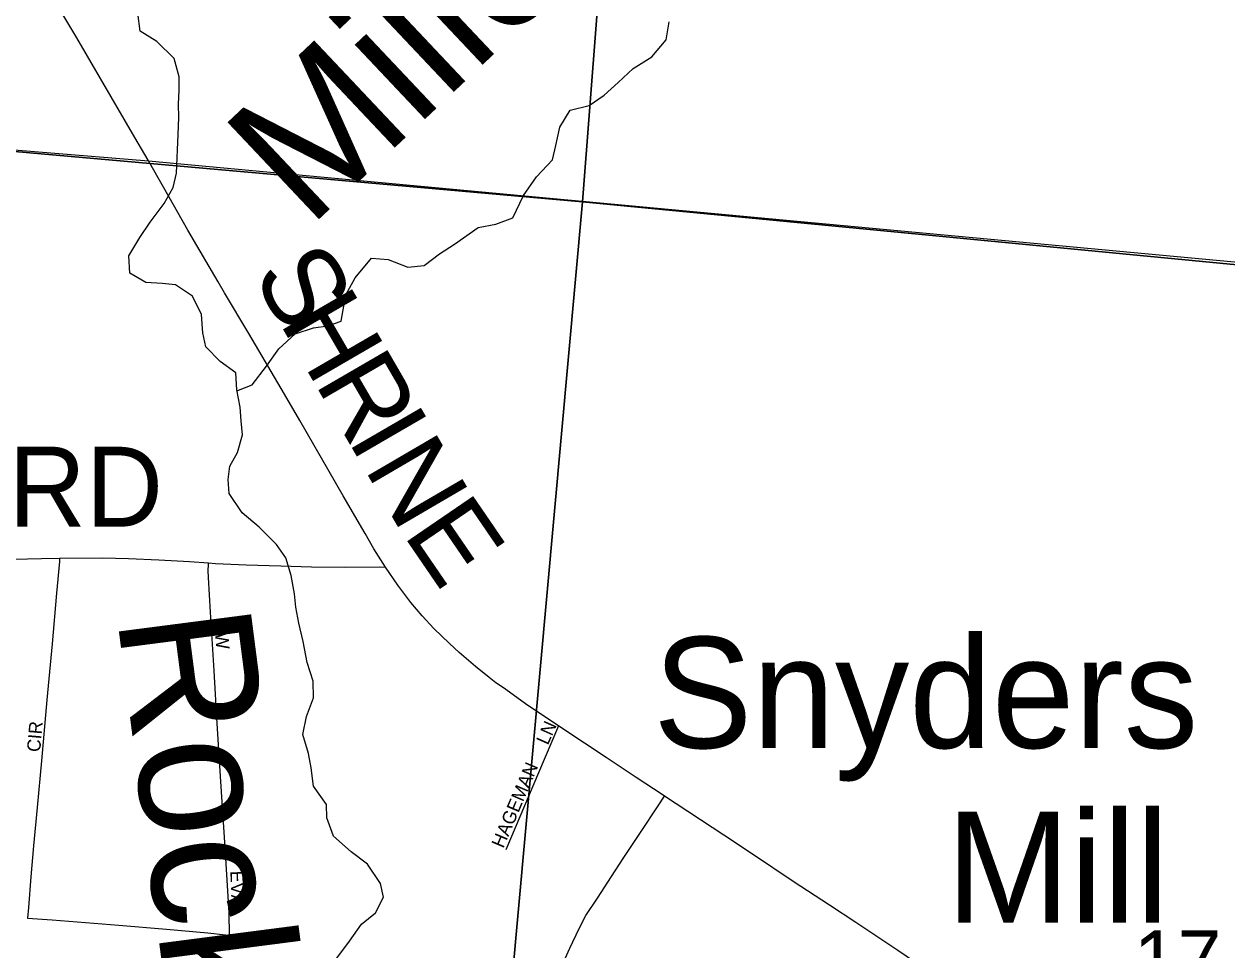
# Model space of a CAD drawing. Extents: x 1410790 to 1770854, y 566777 to 831614.
# Drawn here: x 1581361 to 1585877, y 707743 to 711218 of the extents above; entities that cross this region are included whole.
import ezdxf

# ---------------------------------------------------------------- set-up
doc = ezdxf.new("R2010")
doc.units = 0
for name, color, linetype in [('GM_X_County_Road', 7, 'Continuous'), ('GM_X_County_Road_Text', 7, 'Continuous'), ('GM_X_Minor_River', 7, 'Continuous'), ('GM_X_Minor_River_Text', 7, 'Continuous'), ('GM_X_Section', 7, 'Continuous'), ('GM_X_Section_Text', 7, 'Continuous'), ('GM_X_Township', 7, 'Continuous'), ('GM_X_Township_Road', 7, 'Continuous'), ('GM_X_Township_Road_Text', 7, 'Continuous'), ('GM_X_Township_Subdivision', 7, 'Continuous'), ('GM_X_Township_Subdivision_Text', 7, 'Continuous'), ('GM_X_Unincorporated_Text', 7, 'Continuous')]:
    doc.layers.add(name, color=color, linetype=linetype)

msp = doc.modelspace()

# ---------------------------------------------------------------- linework, layer by layer
at = {"layer": 'GM_X_County_Road'}
for points in [[(1581826.3, 710707.1), (1581777.2, 710792.2), (1581559.3, 711167.2), (1581435.7, 711374), (1581304.4, 711601.1), (1581179.1, 711812.8), (1581099.1, 711950.7)], [(1582717.2, 709180.2), (1582674.5, 709249), (1582641.5, 709305.6), (1582559.3, 709447.3), (1582395.7, 709730.6), (1582338.1, 709829.7), (1582205.1, 710056.4), (1582113.7, 710209.3), (1582089.5, 710251.1), (1581976, 710445), (1581884.8, 710605.6), (1581827.8, 710704.5), (1581826.3, 710707.1)], [(1583367.3, 708584), (1583252.5, 708660.9), (1583160.2, 708726.5), (1583132.5, 708745), (1583106.6, 708765.1), (1583055.7, 708806.3), (1582993.8, 708859.6), (1582957.8, 708893), (1582899, 708949.3), (1582854.9, 708997.3), (1582813.3, 709047.7), (1582764.1, 709112.8), (1582717.2, 709180.2)], [(1583765.5, 708320.1), (1583756.3, 708326.1), (1583659.1, 708390.3), (1583546.3, 708465), (1583383.1, 708573.5), (1583367.3, 708584)], [(1584864.9, 707588), (1584821.5, 707617.9), (1584640.9, 707741), (1584482.9, 707846.1), (1584384.8, 707911.1), (1584248.4, 707999.9), (1584099.2, 708099.5), (1583987.3, 708174.2), (1583765.5, 708320.1)]]:
    msp.add_lwpolyline(points, dxfattribs=at)
at = {"layer": 'GM_X_Minor_River'}
for points in [[(1582531.3, 707706.8), (1582582.3, 707776.4), (1582627.2, 707840.2), (1582679.9, 707881.7), (1582710.8, 707941.6), (1582699.4, 707991.9), (1582650.2, 708064.7), (1582588.6, 708111.6), (1582523.2, 708170.6), (1582497.9, 708239.2), (1582496.6, 708289.4), (1582447.3, 708358.2), (1582438.2, 708426.6), (1582428.8, 708480.9), (1582407.7, 708551.4), (1582420.6, 708619.5), (1582447.5, 708689.5), (1582446.3, 708751.7), (1582423.1, 708822.3), (1582408.1, 708900.7), (1582392.9, 708969.2), (1582381.7, 709029.5), (1582376.3, 709079.8), (1582363.1, 709148.2), (1582343.9, 709214.7), (1582308.4, 709265.3), (1582243.1, 709330.3), (1582179.6, 709383.2), (1582130.4, 709456.1), (1582127, 709508.3), (1582133.7, 709558.4), (1582162.4, 709610.3), (1582181.3, 709676.3), (1582175.9, 709728.6), (1582172.6, 709780.8), (1582159.4, 709845.2), (1582156.2, 709909.5), (1582096.6, 709952.3), (1582043.1, 710007.2), (1582031.7, 710059.5), (1582026.6, 710127.8), (1581993.4, 710196.4), (1581929.7, 710239.4), (1581879.6, 710244), (1581817.5, 710248.7), (1581757.8, 710283.5), (1581754.6, 710347.8), (1581795.6, 710417.6), (1581834.4, 710475.3), (1581887.5, 710545), (1581920.3, 710604.8), (1581933, 710658.8), (1581938.9, 710803.3), (1581941.7, 710867.5), (1581940.3, 710917.7), (1581943, 710969.8), (1581943.6, 711020), (1581924.4, 711088.5), (1581859.1, 711153.5), (1581797.4, 711192.3), (1581788.2, 711258.7)], [(1582977.4, 710391.9), (1583065.4, 710454.3), (1583131.4, 710467.8), (1583195.5, 710491.4), (1583236.1, 710575.3), (1583284.6, 710645.1), (1583345, 710708.8), (1583357.4, 710762.8), (1583371.9, 710830.8), (1583410.4, 710894.7), (1583482.4, 710912.2), (1583538.7, 710951.9), (1583591, 710999.6), (1583647.3, 711051.3), (1583717.5, 711094.9), (1583772, 711158.6), (1583782.5, 711226.7)], [(1582160.2, 709841.4), (1582217.8, 709864.6), (1582270.8, 709934.2), (1582317.8, 709999.9), (1582378.6, 710055.4), (1582447.1, 710078.7), (1582501.4, 710086.1), (1582551.7, 710103.6), (1582569, 710201.7), (1582603.9, 710265.6), (1582665, 710339.1), (1582727.2, 710334.4), (1582801, 710305.4), (1582863.3, 710312.7), (1582920, 710356.2), (1582977.4, 710391.9)]]:
    msp.add_lwpolyline(points, dxfattribs=at)
at = {"layer": 'GM_X_Section'}
for points in [[(1578419.1, 716300.4), (1583863.1, 715803.7), (1583457.2, 710550.8), (1577923.7, 711041.4)], [(1589194.8, 715318.7), (1588736.5, 710042.5), (1583457.2, 710550.8), (1583863.1, 715803.7)], [(1577923.7, 711041.4), (1583457.2, 710550.8), (1582978.6, 705257), (1577466, 705761.9)], [(1583457.2, 710550.8), (1588736.5, 710042.5), (1588248, 704750.8), (1582978.6, 705257)]]:
    msp.add_lwpolyline(points, close=True, dxfattribs=at)
at = {"layer": 'GM_X_Township'}
for points in [[(1568119.6, 717279), (1567847.7, 714189.3), (1567736.3, 713023.8), (1567713.4, 712780.3), (1567699, 712623.5), (1567635.1, 711954), (1572592.8, 711495.9), (1575739.3, 711217.4), (1577928.6, 711023.7), (1581827.8, 710704.5), (1586496.4, 710270.5)], [(1577297.8, 703665.6), (1577471.7, 705743.9), (1577599.5, 707133.8), (1577842.9, 710050), (1577861.6, 710247.6), (1577928.6, 711023.7), (1581827.8, 710704.5), (1586496.4, 710270.5)]]:
    msp.add_lwpolyline(points, dxfattribs=at)
at = {"layer": 'GM_X_Township_Road'}
for points in [[(1580770.7, 709199.1), (1580868.3, 709200.6), (1580966.7, 709202.6), (1581163.5, 709206.6), (1581425.8, 709212.2), (1581494.6, 709213)], [(1581494.6, 709213), (1581655.1, 709214.7), (1581753.1, 709212.3), (1581867.3, 709207.4), (1581981.4, 709200.5), (1582053.1, 709195.8)], [(1582053.1, 709195.8), (1582079.5, 709194), (1582194.2, 709188.6), (1582325.4, 709184.4), (1582440.2, 709181.6), (1582568.2, 709180.3), (1582695.6, 709180.7), (1582717.2, 709180.2)]]:
    msp.add_lwpolyline(points, dxfattribs=at)
at = {"layer": 'GM_X_Township_Subdivision'}
for points in [[(1581494.6, 709213), (1581493.5, 709200.8), (1581482.9, 709081.9), (1581466.9, 708891.7), (1581446.5, 708681.7), (1581426.7, 708453.4), (1581409.8, 708277.3), (1581396.4, 708133.5), (1581386.5, 708017.3), (1581377.4, 707901.7), (1581374.1, 707861.7), (1581465.9, 707855.7), (1581717.3, 707836), (1581896, 707820.8), (1582051.1, 707807), (1582117.3, 707800), (1582132.2, 707798.7), (1582130.5, 707882.2), (1582115.3, 708126.9), (1582099.5, 708374.9), (1582086, 708593.1), (1582074.9, 708791), (1582061.2, 709011.3), (1582053.3, 709141), (1582052.5, 709166.9), (1582053, 709188.4), (1582053.1, 709195.8)], [(1583367.3, 708584), (1583292.5, 708408), (1583169.3, 708118.4)], [(1583300.4, 707496.2), (1583316.5, 707534.1), (1583370.1, 707660.8), (1583410, 707750), (1583444.8, 707823.9), (1583470.3, 707872.4), (1583513.7, 707937.8), (1583566.4, 708018.6), (1583610.5, 708086.5), (1583675.1, 708183.4), (1583741.4, 708283.7), (1583765.5, 708320.1)]]:
    msp.add_lwpolyline(points, dxfattribs=at)

# ---------------------------------------------------------------- texts
at = {"layer": 'GM_X_County_Road_Text'}
for s, rotation, p in [('S', 300.135, (1582214.9, 710275.9)), ('H', 300.1335, (1582316.6, 710100.8)), ('R', 300.1322, (1582449.1, 709872.5)), ('I', 300.1439, (1582572.8, 709659.4)), ('N', 300.2948, (1582635.1, 709552.1)), ('E', 304.3702, (1582780.7, 709304.4))]:
    msp.add_text(s, height=300, rotation=rotation, dxfattribs=at).set_placement(p)
at = {"layer": 'GM_X_Minor_River_Text'}
for s, height, rotation, p in [('Miller', 500.3, 43.3539, (1582428.3, 710448.1)), ('Rock', 500.55, 277.3727, (1581709.9, 708993))]:
    msp.add_text(s, height=height, rotation=rotation, dxfattribs=at).set_placement(p)
at = {"layer": 'GM_X_Section_Text'}
msp.add_text('17', height=221, rotation=0, dxfattribs=at).set_placement((1585527, 707595.6))
at = {"layer": 'GM_X_Township_Road_Text'}
msp.add_text('RD', height=300, rotation=0, dxfattribs=at).set_placement((1581303, 709331.9))
at = {"layer": 'GM_X_Township_Subdivision_Text'}
for s, rotation, p in [('W', 274.4129, (1582077.9, 708933.1)), ('CIR', 85.0327, (1581421.2, 708484.4)), ('LN', 66.0409, (1583327.2, 708509.3)), ('HAGEMAN', 67.008, (1583159.9, 708122)), ('EVA', 271.9814, (1582135.2, 708039.5))]:
    msp.add_text(s, height=50, rotation=rotation, dxfattribs=at).set_placement(p)
at = {"layer": 'GM_X_Unincorporated_Text'}
for s, p in [('Snyders', (1583723, 708500.9)), ('Mill', (1584823, 707845.3))]:
    msp.add_text(s, height=417, rotation=0, dxfattribs=at).set_placement(p)

doc.saveas('drawing.dxf')
